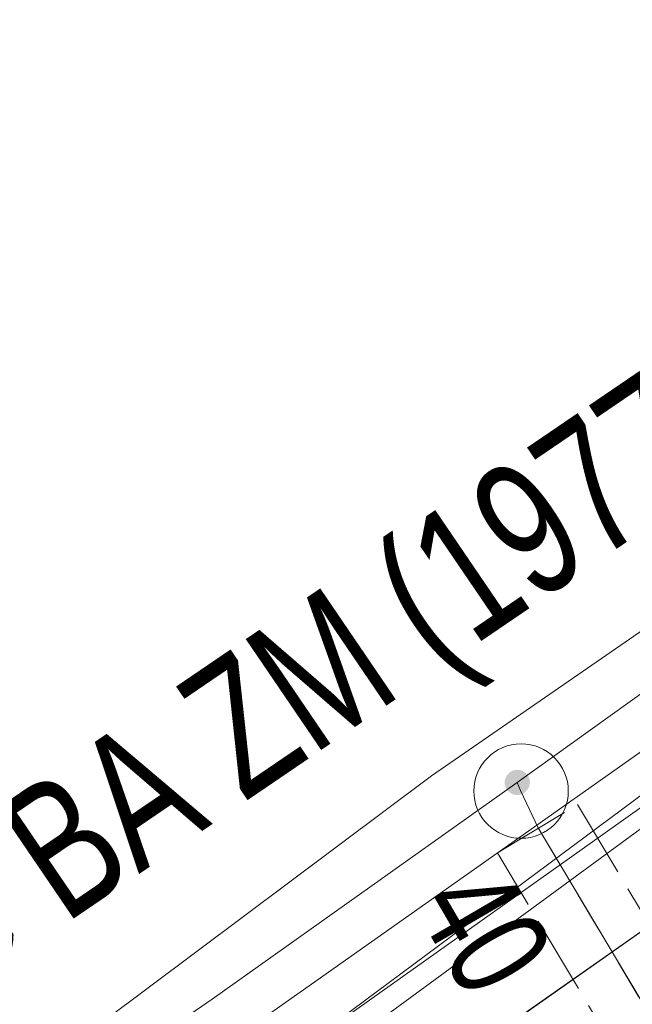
# Model space of a CAD drawing. Header units: metres. Extents: x -740 to 758, y -633 to 854.
# Tile 638 of 656: x 91 to 98, y -161 to -151. Entities that reach past the tile are written whole.
import ezdxf

# ---------------------------------------------------------------- set-up
doc = ezdxf.new("R2010")
doc.units = ezdxf.units.M
doc.header["$MEASUREMENT"] = 0
doc.linetypes.add('416_416', pattern=[0.832, 0.416, -0.416])
doc.linetypes.add('832_208', pattern=[1.04, 0.832, -0.208])
for name, color, linetype in [('Gas.LOVION', 7, 'Continuous'), ('Grundkarte.LOVION', 7, 'Continuous'), ('Strom.LOVION', 7, 'Continuous'), ('Telko.LOVION', 7, 'Continuous'), ('Wasser.LOVION', 7, 'Continuous')]:
    doc.layers.add(name, color=color, linetype=linetype)
doc.styles.add('ERSTELLTER_STIL_1', font='arial.ttf')

msp = doc.modelspace()

# ---------------------------------------------------------------- hatches: boundary and pattern name
at = {"layer": 'Wasser.LOVION', "linetype": 'Continuous', "lineweight": 13}
for points in [[(96.699, -159.015), (96.709, -159.001), (96.717, -158.987), (96.723, -158.971), (96.727, -158.955), (96.729, -158.939), (96.729, -158.922), (96.727, -158.905), (96.722, -158.889), (96.716, -158.874), (96.708, -158.859), (96.698, -158.846), (96.687, -158.834), (96.674, -158.823), (96.66, -158.815), (96.645, -158.808), (96.629, -158.803), (96.613, -158.799), (96.596, -158.798), (96.58, -158.8), (96.564, -158.803), (96.548, -158.808), (96.533, -158.815), (96.519, -158.824), (96.506, -158.835), (96.495, -158.847), (96.485, -158.86), (96.477, -158.875), (96.471, -158.89), (96.467, -158.906), (96.465, -158.923), (96.465, -158.939), (96.467, -158.956), (96.471, -158.972), (96.477, -158.987), (96.485, -159.002), (96.495, -159.015), (96.507, -159.027), (96.519, -159.038), (96.533, -159.047), (96.549, -159.054), (96.564, -159.059), (96.581, -159.062), (96.597, -159.063), (96.614, -159.062), (96.63, -159.059), (96.646, -159.053), (96.661, -159.046), (96.675, -159.037), (96.688, -159.027)], [(96.702, -159.013), (96.712, -159), (96.72, -158.985), (96.726, -158.97), (96.73, -158.953), (96.732, -158.937), (96.732, -158.92), (96.73, -158.904), (96.725, -158.888), (96.719, -158.872), (96.711, -158.858), (96.701, -158.844), (96.69, -158.832), (96.677, -158.821), (96.663, -158.812), (96.648, -158.805), (96.632, -158.8), (96.615, -158.797), (96.599, -158.796), (96.582, -158.797), (96.566, -158.801), (96.55, -158.806), (96.535, -158.813), (96.521, -158.822), (96.508, -158.833), (96.497, -158.845), (96.487, -158.858), (96.479, -158.873), (96.473, -158.888), (96.469, -158.905), (96.467, -158.921), (96.467, -158.938), (96.469, -158.954), (96.473, -158.97), (96.479, -158.986), (96.487, -159), (96.497, -159.014), (96.509, -159.026), (96.522, -159.037), (96.536, -159.045), (96.551, -159.053), (96.567, -159.058), (96.583, -159.061), (96.6, -159.062), (96.616, -159.061), (96.633, -159.057), (96.649, -159.052), (96.664, -159.045), (96.678, -159.036), (96.69, -159.025)]]:
    msp.add_hatch(color=7, dxfattribs=at).paths.add_polyline_path(points)

# ---------------------------------------------------------------- linework, layer by layer
at = {"layer": 'Gas.LOVION', "color": 5, "linetype": 'Continuous', "lineweight": 18}
msp.add_lwpolyline([(135.204, -132.562), (134.502, -133.089), (122.802, -141.297), (102.376, -155.471), (100.867, -156.52), (81.209, -170.382), (79.293, -171.501), (78.795, -171.845), (74.034, -175.443), (59.227, -185.728), (52.807, -190.198)], dxfattribs=at)
at = {"layer": 'Grundkarte.LOVION', "color": 8, "linetype": 'Continuous', "lineweight": 18}
for points in [[(134.307, -131.852), (132.097, -133.427), (128.47, -135.94), (124.548, -138.747), (121.616, -140.807), (118.213, -143.179), (113.936, -146.286), (111.189, -148.121), (108.31, -150.117), (105.309, -152.066), (100.671, -155.416), (98.041, -157.239), (95.687, -158.859), (92.19, -161.476), (89.27, -163.653), (85.846, -166.116), (82.946, -168.203), (80.247, -169.915), (76.975, -172.126), (74.51, -173.815), (71.259, -175.936), (68.973, -177.342), (66.64, -178.871), (63.638, -180.819)], [(136.364, -133.542), (130.087, -137.969), (108.761, -152.911), (98.222, -160.295), (87.519, -167.815), (76.98, -175.2), (66.251, -182.751), (55.601, -190.206), (44.871, -197.757), (31.814, -206.896), (18.678, -216.13), (5.595, -225.301), (-7.452, -240.586), (-16.723, -263.659), (-16.987, -267.912), (-17.629, -276.162)], [(136.364, -133.542), (130.087, -137.969), (108.761, -152.911), (98.222, -160.295), (87.519, -167.815), (76.98, -175.2), (66.251, -182.751), (55.601, -190.206), (44.871, -197.757), (31.814, -206.896), (18.678, -216.13), (5.595, -225.301), (-7.452, -240.586), (-16.723, -263.659), (-16.987, -267.912), (-17.629, -276.162)], [(90.228, -165.895), (98.222, -160.295), (106.301, -154.658)]]:
    msp.add_lwpolyline(points, dxfattribs=at)
at = {"layer": 'Grundkarte.LOVION', "color": 253, "linetype": 'Continuous', "lineweight": 18}
msp.add_lwpolyline([(55.601, -190.206), (68.844, -209.275), (74.844, -205.644), (79.946, -202.515), (66.251, -182.751), (76.98, -175.2), (87.519, -167.815), (98.222, -160.295), (108.761, -152.911), (124.365, -175.266), (123.14, -176.036), (117.533, -179.451), (113.183, -182.123), (108.054, -185.284), (104.596, -187.396), (102.198, -188.871), (91.908, -195.168), (95.575, -201.844), (103.805, -216.792), (89.302, -224.742), (87.646, -225.643), (86.272, -226.398), (68.712, -236.036), (57.832, -216.056)], dxfattribs=at)
at = {"layer": 'Grundkarte.LOVION', "color": 8, "linetype": 'Continuous', "lineweight": 18}
msp.add_lwpolyline([(94.227, -177.474), (87.519, -167.815), (98.222, -160.295), (100.083, -163.01), (107.567, -173.953), (109.697, -176.996), (113.183, -182.123), (108.054, -185.284), (104.596, -187.396), (102.198, -188.871), (101.962, -188.569)], close=True, dxfattribs=at)
at = {"layer": 'Strom.LOVION', "color": 1, "linetype": 'Continuous', "lineweight": 18}
msp.add_lwpolyline([(52.677, -191.437), (61.851, -184.304), (65.33, -182.102), (68.279, -180.218), (83.604, -169.335), (90.8, -164.346), (101.368, -156.5), (102.778, -155.505), (105.576, -153.739), (108.865, -151.408), (132.551, -134.905), (124.132, -123.463)], dxfattribs=at)
at = {"layer": 'Strom.LOVION', "color": 150, "linetype": 'Continuous', "lineweight": 18}
msp.add_lwpolyline([(91.685, -164.023), (92.716, -163.228), (101.389, -156.868)], dxfattribs=at)
at = {"layer": 'Telko.LOVION', "color": 1, "linetype": 'Continuous', "lineweight": 18}
msp.add_lwpolyline([(45.337, -195.421), (67.652, -180.456), (68.224, -179.957), (68.882, -179.582), (82.821, -170.092), (83.36, -169.566), (83.964, -169.093), (99.082, -158.364), (99.803, -157.88)], dxfattribs=at)
at = {"layer": 'Wasser.LOVION', "color": 150, "linetype": 'Continuous', "lineweight": 18}
for points in [[(134.722, -132.166), (129.36, -135.971), (125.585, -138.468), (115.695, -145.39), (101.748, -155.251), (100.919, -155.835), (96.596, -158.932), (93.363, -161.229), (90.468, -163.211), (83.624, -168.033), (82.588, -168.77), (74.885, -174.178), (74.085, -174.758), (73.947, -174.861), (71.252, -176.765), (69.062, -179.003), (66.135, -180.206), (58.564, -185.453), (53.827, -188.99), (44.65, -195.34)], [(96.596, -158.932), (96.634, -159.017), (96.82, -159.413), (99.277, -163.532)]]:
    msp.add_lwpolyline(points, dxfattribs=at)
at = {"layer": 'Wasser.LOVION', "color": 7, "linetype": '832_208', "lineweight": 13}
msp.add_lwpolyline([(99.696, -163.284), (98.845, -163.796), (96.388, -159.677), (97.239, -159.165)], close=True, dxfattribs=at)
at = {"layer": 'Wasser.LOVION', "color": 252, "linetype": '416_416', "lineweight": 18}
msp.add_lwpolyline([(96.82, -159.413), (99.277, -163.532)], dxfattribs=at)
at = {"layer": 'Wasser.LOVION', "color": 7, "linetype": 'Continuous', "lineweight": 13}
msp.add_circle((96.639, -159.022), 0.501, dxfattribs=at)

# ---------------------------------------------------------------- texts
at = {"layer": 'Gas.LOVION', "color": 1, "linetype": 'Continuous', "lineweight": 18, "insert": (83.7, -152.323), "char_height": 1.42278, "attachment_point": 7, "rotation": 35.0008, "style": 'ERSTELLTER_STIL_1'}
msp.add_mtext('{\\A1;\\W0.72072x;300 HD1 ST KA (1977)}', dxfattribs=at)
at = {"layer": 'Wasser.LOVION', "color": 150, "linetype": 'Continuous', "lineweight": 18, "attachment_point": 7, "style": 'ERSTELLTER_STIL_1'}
for s, insert, char_height, rotation in [('{\\A1;\\W0.71927x;150 GGG BA ZM (1977)}', (86.65, -164.46), 1.42278, 34.2426), ('{\\A1;\\W0.71558x;40}', (95.483, -160.255), 1.0671, 300.2462)]:
    msp.add_mtext(s, dxfattribs=dict(at, insert=insert, char_height=char_height, rotation=rotation))

doc.saveas('drawing.dxf')
